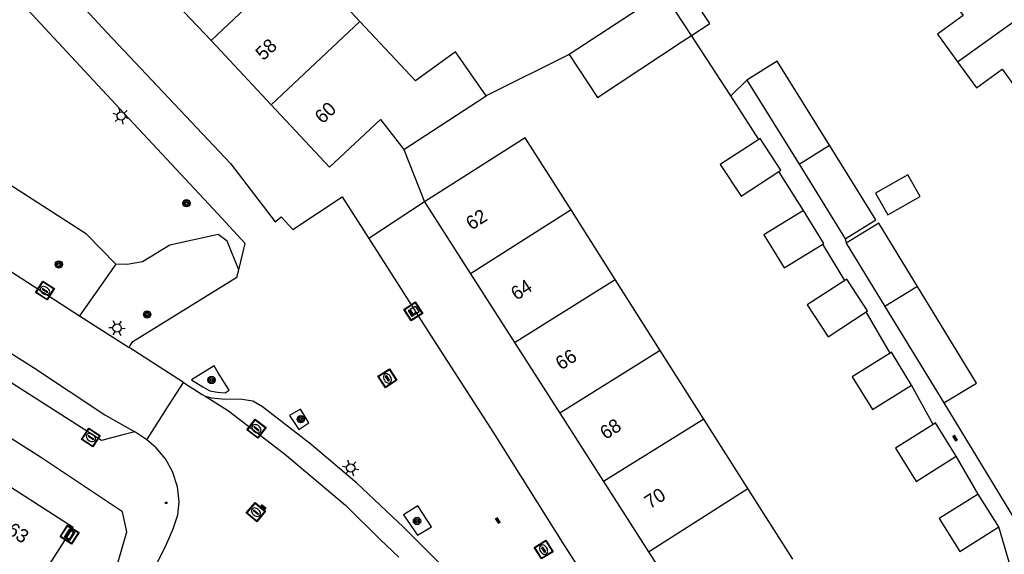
# Model space of a CAD drawing. Header units: metres. Extents: x 93870 to 95789, y 463036 to 464040.
# Tile 297 of 344: x 95556 to 95628, y 463107 to 463146. Entities that reach past the tile are written whole.
import ezdxf
from ezdxf.enums import TextEntityAlignment as Align

# ---------------------------------------------------------------- set-up
doc = ezdxf.new("R2010")
doc.units = ezdxf.units.M
doc.header["$LTSCALE"] = 25.4
for name, color, linetype in [('B_BEBOUWINGSGRENS_0', 1, 'Continuous'), ('B_TUSSENMUUR_0', 7, 'Continuous'), ('G_GRENS_ALGEMEEN_0', 7, 'Continuous'), ('Q_BOOM_0', 3, 'Continuous'), ('Q_BRANDKRAAN_0', 5, 'Continuous'), ('Q_CAI-KAST_0', 10, 'Continuous'), ('Q_INSPECTIE_OF_RIOOLPUT_0', 253, 'Continuous'), ('Q_KOLK_0', 254, 'Continuous'), ('Q_LICHTMAST_0', 2, 'Continuous'), ('Q_STRAATNAAMBORD_0', 7, 'Continuous'), ('S_GBKN_SYMBOOL_OV_GROOT_0', 7, 'Continuous'), ('T_CULTUURGRENS_0', 76, 'Continuous'), ('T_HEK_0', 57, 'Continuous'), ('V_WEGGRENS_0', 7, 'Continuous'), ('Z_GBKN_HUISNUMMER_0', 252, 'Continuous')]:
    doc.layers.add(name, color=color, linetype=linetype)
doc.layers.add('Q_PAALTJE_0', color=7, linetype='Continuous', true_color=0x666666)

# ---------------------------------------------------------------- blocks, each defined once
blk = doc.blocks.new('Q_STRAATNAAMBORD')
for points in [[(-0.5, 0.5), (0.5, 0.5), (0.5, -0.5), (-0.5, -0.5)], [(-0.369, 0.22), (0.358, 0.22), (0.358, -0.214), (-0.369, -0.214)]]:
    blk.add_lwpolyline(points, close=True)
for points in [[(-0.442, 0.464), (0.438, 0.464, -0.414214), (0.459, 0.442), (0.459, -0.437, -0.414214), (0.438, -0.459), (-0.442, -0.459, -0.414214), (-0.463, -0.437), (-0.463, 0.442), (-0.463, 0.444), (-0.463, 0.446), (-0.463, 0.448), (-0.462, 0.45), (-0.461, 0.451), (-0.46, 0.453), (-0.459, 0.455), (-0.458, 0.456), (-0.457, 0.457), (-0.456, 0.459), (-0.454, 0.46), (-0.453, 0.461), (-0.451, 0.462), (-0.449, 0.462), (-0.447, 0.463), (-0.446, 0.463), (-0.444, 0.464), (-0.442, 0.464)], [(-0.287, 0.16), (0.281, 0.16, -0.414214), (0.303, 0.139), (0.303, -0.134, -0.414214), (0.281, -0.156), (-0.287, -0.156, -0.414214), (-0.308, -0.134), (-0.308, 0.139), (-0.308, 0.14), (-0.308, 0.142), (-0.307, 0.144), (-0.307, 0.146), (-0.306, 0.148), (-0.305, 0.149), (-0.304, 0.151), (-0.303, 0.152), (-0.302, 0.154), (-0.3, 0.155), (-0.299, 0.156), (-0.297, 0.157), (-0.296, 0.158), (-0.294, 0.159), (-0.292, 0.159), (-0.29, 0.16), (-0.288, 0.16), (-0.287, 0.16)]]:
    blk.add_lwpolyline(points, format="xyb")
blk = doc.blocks.new('Q_CAI-KAST')
for points in [[(-0.5, 0.5), (0.5, 0.5), (0.5, -0.5), (-0.5, -0.5)], [(-0.262, 0.264), (0.25, 0.264), (0.25, 0.187), (-0.262, 0.187)], [(-0.262, 0.107), (0.25, 0.107), (0.25, -0.332), (-0.262, -0.332)]]:
    blk.add_lwpolyline(points, close=True)
blk.add_lwpolyline([(-0.442, 0.464), (0.438, 0.464, -0.414214), (0.459, 0.442), (0.459, -0.437, -0.414214), (0.438, -0.459), (-0.442, -0.459, -0.414214), (-0.463, -0.437), (-0.463, 0.442), (-0.463, 0.444), (-0.463, 0.446), (-0.463, 0.448), (-0.462, 0.45), (-0.461, 0.451), (-0.46, 0.453), (-0.459, 0.455), (-0.458, 0.456), (-0.457, 0.457), (-0.456, 0.459), (-0.454, 0.46), (-0.453, 0.461), (-0.451, 0.462), (-0.449, 0.462), (-0.447, 0.463), (-0.446, 0.463), (-0.444, 0.464), (-0.442, 0.464)], format="xyb")
blk.add_circle((-0.177, -0.034), 0.0354)
blk = doc.blocks.new('Q_LICHTMAST')
for points in [[(-0.26, 0.15), (-0.52, 0.3)], [(0, 0.3), (0, 0.6)], [(0.26, 0.15), (0.52, 0.3)], [(-0.26, -0.15), (-0.52, -0.3)], [(0, -0.3), (0, -0.6)], [(0.26, -0.15), (0.52, -0.3)]]:
    blk.add_lwpolyline(points)
blk.add_circle((0, 0), 0.3)
blk = doc.blocks.new('Q_PAAL_STEEN')
for points in [[(-0.5, 0.5), (0.5, 0.5), (0.5, -0.5), (-0.5, -0.5)], [(-0.08, 0.33), (0.07, 0.33), (0.07, -0.33), (-0.08, -0.33)]]:
    blk.add_lwpolyline(points, close=True)
blk.add_lwpolyline([(-0.44, 0.46), (0.44, 0.46, -0.414214), (0.46, 0.44), (0.46, -0.44, -0.414214), (0.44, -0.46), (-0.44, -0.46, -0.414214), (-0.46, -0.44), (-0.46, 0.44), (-0.46, 0.44), (-0.46, 0.45), (-0.46, 0.45), (-0.46, 0.45), (-0.46, 0.45), (-0.46, 0.45), (-0.46, 0.45), (-0.46, 0.46), (-0.46, 0.46), (-0.46, 0.46), (-0.45, 0.46), (-0.45, 0.46), (-0.45, 0.46), (-0.45, 0.46), (-0.45, 0.46), (-0.45, 0.46), (-0.44, 0.46), (-0.44, 0.46)], format="xyb")
blk = doc.blocks.new('Q_PAALTJE')
at = {"color": 251, "true_color": 0x666666, "xscale": 0.1, "yscale": 0.1, "zscale": 0.01}
blk.add_blockref('Q_PAAL_STEEN', (0, 0), dxfattribs=at)
blk = doc.blocks.new('Q_KOLK')
blk.add_lwpolyline([(-0.5, 0.5), (0.5, 0.5), (0.5, -0.5), (-0.5, -0.5)], close=True)
for points in [[(-0.442, 0.464), (0.438, 0.464, -0.414214), (0.459, 0.442), (0.459, -0.437, -0.414214), (0.438, -0.459), (-0.442, -0.459, -0.414214), (-0.463, -0.437), (-0.463, 0.442, -0.414214), (-0.442, 0.464)], [(-0.345, 0.105, 0.380426), (-0.276, -0.18)], [(-0.008, 0.266, 0.240218), (-0.345, 0.105)], [(-0.194, 0.045, 0.853344), (-0.194, -0.032)], [(0.331, 0.111, 0.240191), (-0.008, 0.266)], [(0.185, -0.032, 0.849746), (0.185, 0.045)], [(0.267, -0.176, 0.380426), (0.331, 0.111)], [(-0.276, -0.18, 0.148452), (0.012, -0.257)], [(0.012, -0.257, 0.131742), (0.267, -0.176)]]:
    blk.add_lwpolyline(points, format="xyb")
for points in [[(-0.194, 0.045), (0.185, 0.045)], [(0.185, -0.032), (-0.194, -0.032)]]:
    blk.add_lwpolyline(points)
blk = doc.blocks.new('Q_INSPECTIE_OF_RIOOLPUT')
blk.add_lwpolyline([(-0.5, 0.5), (0.5, 0.5), (0.5, -0.5), (-0.5, -0.5)], close=True)
for points in [[(-0.442, 0.464), (0.438, 0.464, -0.414214), (0.459, 0.442), (0.459, -0.437, -0.414214), (0.438, -0.459), (-0.442, -0.459, -0.414214), (-0.463, -0.437), (-0.463, 0.442), (-0.463, 0.444), (-0.463, 0.446), (-0.463, 0.448), (-0.462, 0.45), (-0.461, 0.451), (-0.46, 0.453), (-0.459, 0.455), (-0.458, 0.456), (-0.457, 0.457), (-0.456, 0.459), (-0.454, 0.46), (-0.453, 0.461), (-0.451, 0.462), (-0.449, 0.462), (-0.447, 0.463), (-0.446, 0.463), (-0.444, 0.464), (-0.442, 0.464)], [(-0.345, 0.105, 0.380426), (-0.276, -0.18)], [(-0.008, 0.266, 0.240218), (-0.345, 0.105)], [(-0.194, 0.045, 0.853344), (-0.194, -0.032)], [(0.331, 0.111, 0.240191), (-0.008, 0.266)], [(0.185, -0.032, 0.849746), (0.185, 0.045)], [(0.267, -0.176, 0.380426), (0.331, 0.111)], [(-0.276, -0.18, 0.148452), (0.012, -0.257)], [(0.012, -0.257, 0.131742), (0.267, -0.176)]]:
    blk.add_lwpolyline(points, format="xyb")
for points in [[(-0.194, 0.045), (0.185, 0.045)], [(0.185, -0.032), (-0.194, -0.032)]]:
    blk.add_lwpolyline(points)
blk = doc.blocks.new('Q_BRANDKRAAN')
blk.add_lwpolyline([(-0.5, 0.5), (0.5, 0.5), (0.5, -0.5), (-0.5, -0.5)], close=True)
for points in [[(-0.442, 0.464), (0.438, 0.464, -0.414214), (0.459, 0.442), (0.459, -0.437, -0.414214), (0.438, -0.459), (-0.442, -0.459, -0.414214), (-0.463, -0.437), (-0.463, 0.442), (-0.463, 0.444), (-0.463, 0.446), (-0.463, 0.448), (-0.462, 0.45), (-0.461, 0.451), (-0.46, 0.453), (-0.459, 0.455), (-0.458, 0.456), (-0.457, 0.457), (-0.456, 0.459), (-0.454, 0.46), (-0.453, 0.461), (-0.451, 0.462), (-0.449, 0.462), (-0.447, 0.463), (-0.446, 0.463), (-0.444, 0.464), (-0.442, 0.464)], [(-0.345, 0.105, 0.380426), (-0.276, -0.18)], [(-0.008, 0.266, 0.240218), (-0.345, 0.105)], [(-0.194, 0.045, 0.853344), (-0.194, -0.032)], [(0.331, 0.111, 0.240191), (-0.008, 0.266)], [(0.185, -0.032, 0.849746), (0.185, 0.045)], [(0.267, -0.176, 0.380426), (0.331, 0.111)], [(-0.276, -0.18, 0.148452), (0.012, -0.257)], [(0.012, -0.257, 0.131742), (0.267, -0.176)]]:
    blk.add_lwpolyline(points, format="xyb")
for points in [[(-0.194, 0.045), (0.185, 0.045)], [(0.185, -0.032), (-0.194, -0.032)]]:
    blk.add_lwpolyline(points)
blk = doc.blocks.new('Q_BOOM')
for radius in [0.27, 0.18, 0.09]:
    blk.add_circle((0, 0), radius)
blk = doc.blocks.new('S_GBKN_SYMBOOL_OV_GROOT')
for points in [[(-0.21875, 0.0625), (0.21875, 0.0625)], [(-0.21875, 0), (0.21875, 0)], [(-0.1875, 0.0625), (-0.1875, 0)], [(-0.125, 0.09375), (-0.125, 0.0625)], [(-0.125, 0), (-0.125, -0.0625)], [(-0.0625, 0.0625), (-0.0625, 0)], [(0, 0.09375), (0, 0.0625)], [(0, 0), (0, -0.0625)], [(0.0625, 0.0625), (0.0625, 0)], [(0.125, 0.09375), (0.125, 0.0625)], [(0.125, 0), (0.125, -0.0625)], [(0.1875, 0.0625), (0.1875, 0)], [(-0.21875, -0.0625), (0.21875, -0.0625)], [(-0.1875, -0.0625), (-0.1875, -0.09375)], [(-0.0625, -0.0625), (-0.0625, -0.09375)], [(0.0625, -0.0625), (0.0625, -0.09375)], [(0.1875, -0.0625), (0.1875, -0.09375)]]:
    blk.add_lwpolyline(points)

msp = doc.modelspace()

# ---------------------------------------------------------------- linework, layer by layer
at = {"layer": 'B_BEBOUWINGSGRENS_0'}
for p, q in [((95580.533, 463146.072), (95576.147, 463150.776)), ((95565.379, 463149.245), (95569.66, 463144.668)), ((95569.66, 463144.668), (95574.052, 463139.973)), ((95608.83, 463141.765), (95612.645, 463135.621)), ((95583.76, 463136.7), (95589.78, 463140.63)), ((95612.645, 463135.621), (95616.03, 463130.17)), ((95585.27, 463132.87), (95588.632, 463127.615)), ((95599.201, 463127.198), (95595.979, 463132.275)), ((95618.48, 463131.32), (95616.09, 463129.86)), ((95621.304, 463126.685), (95618.48, 463131.32)), ((95616.09, 463129.86), (95618.913, 463125.228)), ((95588.632, 463127.615), (95591.847, 463122.59)), ((95602.503, 463121.997), (95599.201, 463127.198)), ((95618.913, 463125.228), (95623.22, 463118.16)), ((95591.847, 463122.59), (95595.155, 463117.418)), ((95605.682, 463116.989), (95602.503, 463121.997)), ((95595.155, 463117.418), (95598.35, 463112.424)), ((95608.907, 463111.908), (95605.682, 463116.989)), ((95598.35, 463112.424), (95601.643, 463107.277)), ((95612.182, 463106.749), (95608.907, 463111.908)), ((95627.25, 463109.095), (95625.75, 463111.49)), ((95601.643, 463107.277), (95604.9, 463102.186))]:
    msp.add_line(p, q, dxfattribs=at)
for points in [[(95604.787, 463145.041), (95606.117, 463145.916), (95603.92, 463149.258), (95602.59, 463148.383)], [(95622.615, 463149.278), (95624.645, 463146.488), (95622.771, 463145.124), (95624.236, 463143.11)], [(95602.723, 463148.18), (95602.067, 463147.749), (95595.83, 463143.65)], [(95589.78, 463140.63), (95587.52, 463143.83), (95584.6, 463141.71), (95580.533, 463146.072)], [(95595.83, 463143.65), (95597.9, 463140.51), (95604.107, 463144.59), (95604.787, 463145.041)], [(95624.236, 463143.11), (95625.611, 463141.22), (95627.486, 463142.583), (95629.7, 463139.54), (95632.908, 463141.874), (95636.157, 463144.239), (95637.01, 463144.86)], [(95614.877, 463137.007), (95611.05, 463143.17), (95608.83, 463141.765)], [(95574.052, 463139.973), (95578.32, 463135.41), (95582.04, 463138.9), (95583.76, 463136.7)], [(95595.979, 463132.275), (95592.63, 463137.55), (95585.27, 463132.87)], [(95609.709, 463137.441), (95606.89, 463135.61), (95608.41, 463133.28), (95611.174, 463135.084)], [(95611.174, 463135.084), (95611.32, 463135.18), (95609.8, 463137.5), (95609.709, 463137.441)], [(95616.03, 463130.17), (95618.26, 463131.56), (95614.877, 463137.007)], [(95618.242, 463133.501), (95619.149, 463131.933), (95621.509, 463133.27), (95620.602, 463134.837), (95618.242, 463133.501)], [(95612.96, 463132.23), (95610.08, 463130.45), (95611.57, 463128.04), (95614.384, 463129.777)], [(95614.384, 463129.777), (95614.47, 463129.83), (95612.96, 463132.23)], [(95615.993, 463127.125), (95613.25, 463125.34), (95614.77, 463123), (95617.551, 463124.819)], [(95617.551, 463124.819), (95617.66, 463124.89), (95616.14, 463127.22), (95615.993, 463127.125)], [(95623.22, 463118.16), (95625.61, 463119.62), (95621.304, 463126.685)], [(95620.87, 463119.465), (95619.41, 463121.87), (95619.299, 463121.801)], [(95619.299, 463121.801), (95616.52, 463120.07), (95618.01, 463117.68), (95620.87, 463119.465)], [(95622.458, 463116.598), (95619.69, 463114.86), (95621.21, 463112.43), (95624.14, 463114.27)], [(95624.14, 463114.27), (95622.62, 463116.7), (95622.458, 463116.598)], [(95550.08, 463105.972), (95555.42, 463102.55), (95559.59, 463109.05), (95554.224, 463112.489)], [(95625.75, 463111.49), (95622.89, 463109.72), (95624.39, 463107.3), (95627.25, 463109.095)]]:
    msp.add_lwpolyline(points, dxfattribs=at)
at = {"layer": 'B_TUSSENMUUR_0'}
for p, q in [((95576.147, 463150.776), (95569.66, 463144.668)), ((95624.236, 463143.11), (95633.45, 463149.75)), ((95604.787, 463145.041), (95602.723, 463148.18)), ((95580.533, 463146.072), (95574.052, 463139.973)), ((95612.645, 463135.621), (95614.877, 463137.007)), ((95595.979, 463132.275), (95588.632, 463127.615)), ((95591.847, 463122.59), (95599.201, 463127.198)), ((95621.304, 463126.685), (95618.913, 463125.228)), ((95602.503, 463121.997), (95595.155, 463117.418)), ((95605.682, 463116.989), (95598.35, 463112.424)), ((95601.643, 463107.277), (95608.907, 463111.908))]:
    msp.add_line(p, q, dxfattribs=at)
at = {"layer": 'G_GRENS_ALGEMEEN_0'}
for p, q in [((95607.652, 463140.621), (95604.787, 463145.041)), ((95583.76, 463136.7), (95585.27, 463132.87)), ((95585.27, 463132.87), (95581.183, 463130.191))]:
    msp.add_line(p, q, dxfattribs=at)
at = {"layer": 'T_CULTUURGRENS_0'}
msp.add_line((95562.688, 463128.303), (95560.048, 463124.537), dxfattribs=at)
for points in [[(95562.688, 463128.303), (95560.55, 463130.506), (95552.647, 463135.588), (95548.055, 463137.106), (95542.578, 463140.652), (95538.129, 463143.062), (95533.295, 463146.013)], [(95571.679, 463127.897), (95570.827, 463129.983), (95570.18, 463130.475), (95566.644, 463129.691), (95564.649, 463128.494), (95563.522, 463128.296), (95562.688, 463128.303)]]:
    msp.add_lwpolyline(points, dxfattribs=at)
at = {"layer": 'T_HEK_0'}
msp.add_line((95595.83, 463143.65), (95589.78, 463140.63), dxfattribs=at)
at = {"layer": 'V_WEGGRENS_0'}
for p, q in [((95607.652, 463140.621), (95608.83, 463141.765)), ((95609.709, 463137.441), (95607.652, 463140.621)), ((95612.96, 463132.23), (95611.174, 463135.084)), ((95615.993, 463127.125), (95614.384, 463129.777)), ((95616.03, 463130.17), (95616.09, 463129.86)), ((95619.299, 463121.801), (95617.551, 463124.819)), ((95560.048, 463124.537), (95563.662, 463122.218)), ((95567.657, 463119.654), (95563.662, 463122.218)), ((95570.692, 463118.902), (95570.99, 463119.089)), ((95622.458, 463116.598), (95620.87, 463119.465)), ((95576.811, 463116.719), (95576.188, 463117.704)), ((95623.22, 463118.16), (95628.465, 463109.537)), ((95564.974, 463115.465), (95564.092, 463116.051)), ((95625.75, 463111.49), (95624.14, 463114.27)), ((95585.766, 463109.097), (95584.765, 463110.649)), ((95628.17, 463105.926), (95627.25, 463109.095))]:
    msp.add_line(p, q, dxfattribs=at)
for points in [[(95547.879, 463160.423), (95548.8, 463159.437), (95552.47, 463155.583), (95562.045, 463145.266), (95571.069, 463135.684), (95574.348, 463131.413), (95574.782, 463131.768), (95575.627, 463130.848)], [(95571.679, 463127.897), (95572.147, 463129.82), (95570.166, 463131.998), (95563.34, 463139.316), (95554.921, 463148.369), (95546.003, 463157.908), (95543.084, 463154.935), (95535.397, 463148.02), (95534.189, 463146.894), (95533.295, 463146.013)], [(95520.819, 463143.556), (95524.361, 463141.288), (95531.934, 463136.463), (95537.157, 463133.124), (95544.445, 463128.5), (95550.253, 463124.825), (95556.671, 463120.767), (95561.905, 463117.305), (95564.092, 463116.051)], [(95564.092, 463116.051), (95563.301, 463115.849), (95561.646, 463115.427), (95561.041, 463115.811), (95555.773, 463119.172), (95549.234, 463123.374), (95542.917, 463127.319), (95536.102, 463131.706), (95531.472, 463134.659), (95527.128, 463137.406), (95522.991, 463140.041), (95521.219, 463141.175), (95520.819, 463143.556)], [(95530.636, 463143.343), (95531.058, 463143.075), (95537.255, 463139.134), (95543.057, 463135.422), (95550.773, 463130.509), (95557.402, 463126.235), (95560.048, 463124.537)], [(95563.514, 463108.725), (95563.175, 463110.188), (95557.191, 463114.201), (95548.145, 463119.925), (95537.192, 463126.915), (95534.885, 463128.384), (95527.004, 463133.425), (95522.671, 463136.153), (95517.153, 463139.732)], [(95575.627, 463130.848), (95579.233, 463133.235), (95581.183, 463130.191)], [(95581.183, 463130.191), (95585.758, 463123.048), (95590.318, 463115.974), (95595.46, 463107.793), (95600.605, 463099.767), (95606.376, 463090.769), (95612.158, 463081.657), (95614.281, 463078.119)], [(95563.662, 463122.218), (95563.757, 463122.367), (95563.929, 463122.658), (95571.55, 463127.369), (95571.679, 463127.897)], [(95570.99, 463119.089), (95570.191, 463120.376), (95569.875, 463120.885), (95568.229, 463119.861), (95569.07, 463119.338), (95569.571, 463119.055), (95570.139, 463118.942), (95570.692, 463118.902)], [(95564.974, 463115.465), (95565.518, 463116.343), (95566.412, 463117.742), (95567.657, 463119.654)], [(95567.657, 463119.654), (95569.005, 463118.793), (95569.287, 463118.636)], [(95569.287, 463118.636), (95570.932, 463117.581), (95575.031, 463114.453), (95579.492, 463110.683), (95582.03, 463108.183), (95583.385, 463106.881)], [(95596.066, 463096.043), (95592.461, 463100.079), (95588.36, 463104.399), (95586.266, 463106.541), (95583.731, 463109.071), (95580.323, 463112.304), (95576.982, 463115.127), (95573.415, 463117.881), (95572.711, 463118.289), (95571.941, 463118.423), (95570.453, 463118.434), (95569.682, 463118.503), (95569.287, 463118.636)], [(95576.188, 463117.704), (95575.394, 463117.236), (95576.086, 463116.213), (95576.811, 463116.719)], [(95566.407, 463107.837), (95566.881, 463108.959), (95567.234, 463109.975), (95567.331, 463110.92), (95567.213, 463112.037), (95566.844, 463113.149), (95566.328, 463114.084), (95565.647, 463114.885), (95564.974, 463115.465)], [(95584.765, 463110.649), (95583.728, 463109.992), (95584.749, 463108.489), (95585.766, 463109.097)], [(95555.493, 463091.352), (95555.687, 463091.722), (95555.747, 463091.692), (95562.876, 463106.533), (95563.514, 463108.725)], [(95564.579, 463104.031), (95564.594, 463104.064), (95565.363, 463105.714), (95566.407, 463107.837)]]:
    msp.add_lwpolyline(points, dxfattribs=at)

# ---------------------------------------------------------------- block references
at = {"layer": 'Q_BOOM_0'}
for p, rotation in [((95567.867, 463132.768), 133.0077656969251), ((95558.534, 463128.295), 147.1883922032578), ((95564.989, 463124.629), 31.72271285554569), ((95569.699, 463119.845), 121.8329872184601), ((95576.22, 463116.981), 122.3128337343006), ((95584.718, 463109.531), 124.1885833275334)]:
    msp.add_blockref('Q_BOOM', p, dxfattribs=dict(at, rotation=rotation))
at = {"layer": 'Q_BRANDKRAAN_0', "rotation": 122.1505739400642}
msp.add_blockref('Q_BRANDKRAAN', (95593.972, 463107.442), dxfattribs=at)
at = {"layer": 'Q_CAI-KAST_0', "rotation": 122.6390414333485}
msp.add_blockref('Q_CAI-KAST', (95584.442, 463124.858), dxfattribs=at)
at = {"layer": 'Q_INSPECTIE_OF_RIOOLPUT_0'}
for p, rotation in [((95582.553, 463119.968), 122.806398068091), ((95572.943, 463110.178), 139.7987808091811)]:
    msp.add_blockref('Q_INSPECTIE_OF_RIOOLPUT', p, dxfattribs=dict(at, rotation=rotation))
at = {"layer": 'Q_KOLK_0'}
for p, rotation in [((95557.517, 463126.387), 147.3107627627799), ((95572.98, 463116.28), 142.6522781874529), ((95560.871, 463115.638), 147.4620007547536)]:
    msp.add_blockref('Q_KOLK', p, dxfattribs=dict(at, rotation=rotation))
at = {"layer": 'Q_LICHTMAST_0'}
for p, rotation in [((95563.084, 463139.145), 132.9218410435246), ((95562.791, 463123.638), 147.3128762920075), ((95579.867, 463113.407), 139.8036408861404)]:
    msp.add_blockref('Q_LICHTMAST', p, dxfattribs=dict(at, rotation=rotation))
at = {"layer": 'Q_PAALTJE_0', "rotation": 84.13937112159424}
msp.add_blockref('Q_PAALTJE', (95566.374, 463110.864), dxfattribs=at)
at = {"layer": 'Q_STRAATNAAMBORD_0', "rotation": 57.31826700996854}
msp.add_blockref('Q_STRAATNAAMBORD', (95559.318, 463108.534), dxfattribs=at)
at = {"layer": 'S_GBKN_SYMBOOL_OV_GROOT_0'}
for p, rotation in [((95624.062, 463115.586), 121.3103503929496), ((95573.471, 463110.526), 139.7987808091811), ((95590.63, 463109.564), 122.1505739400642)]:
    msp.add_blockref('S_GBKN_SYMBOOL_OV_GROOT', p, dxfattribs=dict(at, rotation=rotation))

# ---------------------------------------------------------------- texts
at = {"layer": 'Z_GBKN_HUISNUMMER_0', "linetype": 'Continuous'}
for s, rotation, p in [('58', 43.1, (95573.682, 463144.028)), ('60', 43.1, (95578.012, 463139.399)), ('62', 32.6, (95589.057, 463131.59)), ('64', 32.6, (95592.345, 463126.45)), ('66', 32.6, (95595.607, 463121.351)), ('68', 32.6, (95598.858, 463116.268)), ('70', 32.6, (95602.102, 463111.198)), ('63', 327.3, (95555.558, 463108.665))]:
    msp.add_text(s, height=1, rotation=rotation, dxfattribs=at).set_placement(p, align=Align.MIDDLE)

doc.saveas('drawing.dxf')
